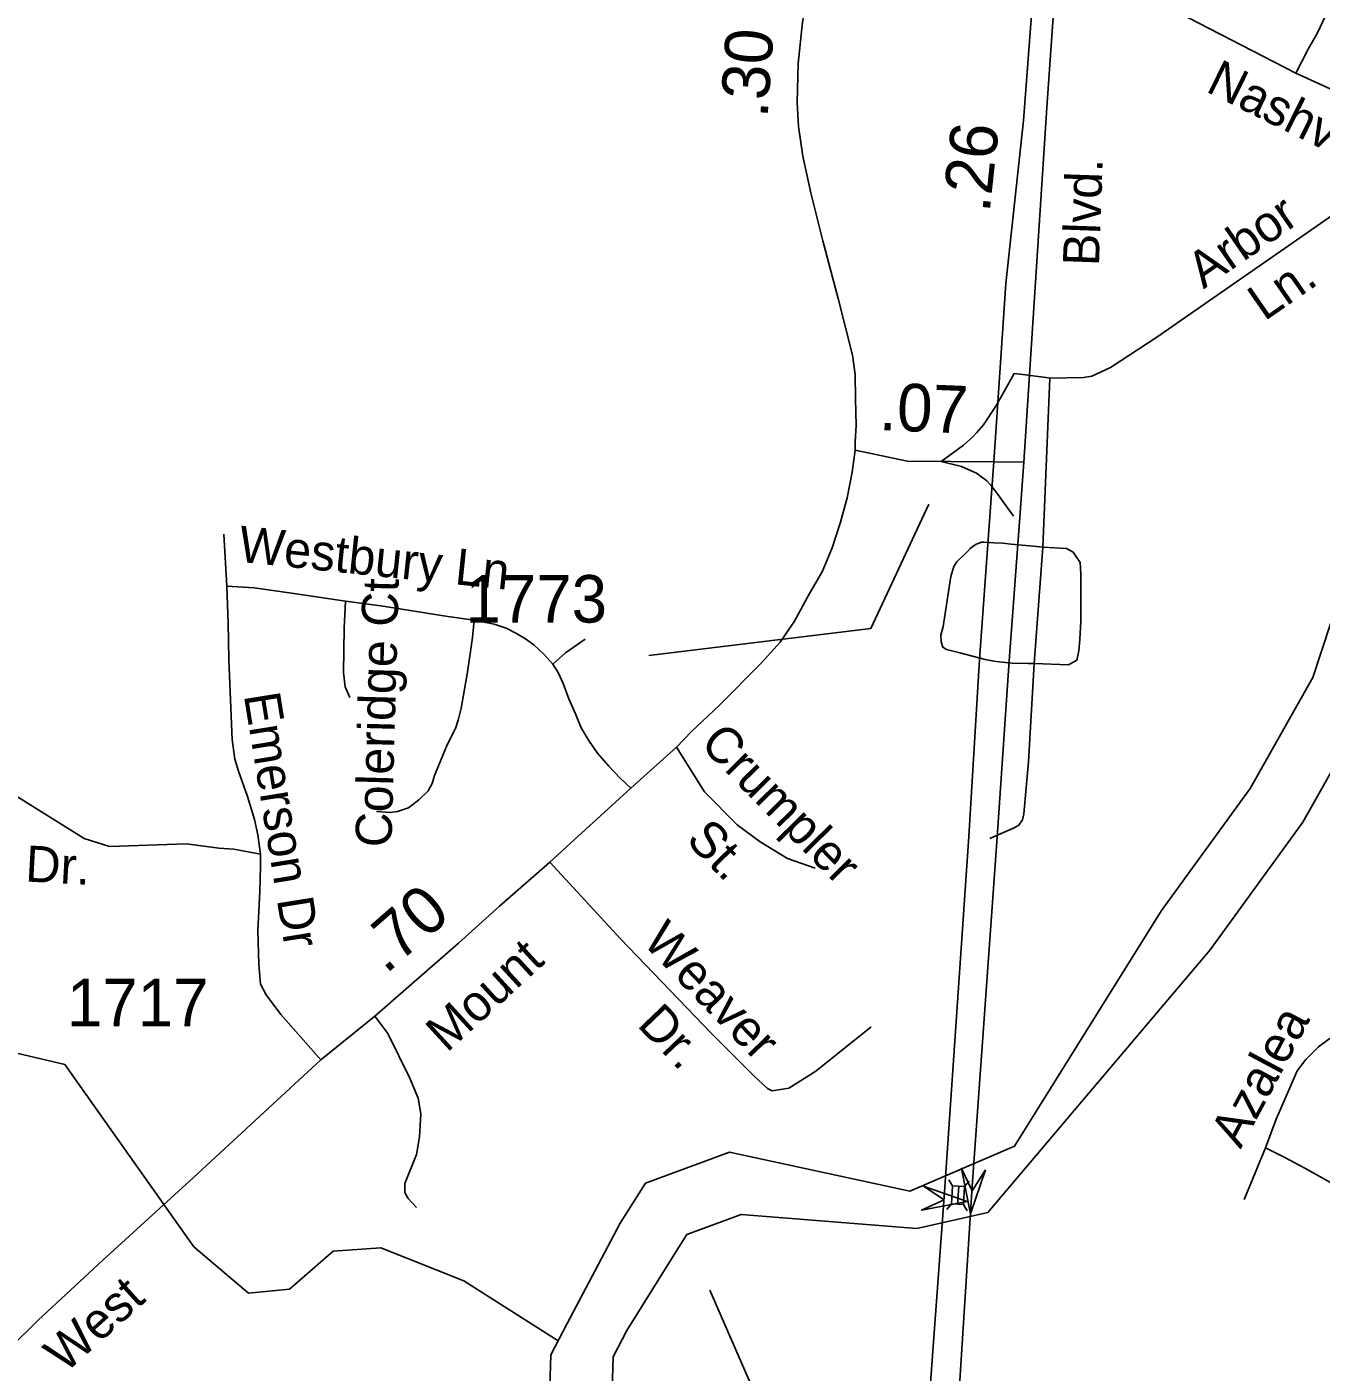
# Model space of a CAD drawing. Extents: x 2220236 to 2384410, y 720751 to 894131.
# Drawn here: x 2343690 to 2347089, y 793432 to 796965 of the extents above; entities that cross this region are included whole.
import ezdxf

# ---------------------------------------------------------------- set-up
doc = ezdxf.new("R2010")
doc.units = 0
for name, color, linetype in [('Exist Hydrographic Misc Water Feature', 7, 'Continuous'), ('Exist Hydrographic River Shore', 7, 'Continuous'), ('Exist Road Non-System Type 51', 7, 'Continuous'), ('Exist Road Non-System Type 51 Label', 7, 'Continuous'), ('Exist Road Primary Interstate Structure Standard Bridge CELL', 7, 'Continuous'), ('Exist Road Primary US Divided Attributed', 7, 'Continuous'), ('Exist Road Primary US Label', 7, 'Continuous'), ('Exist Road Primary US Mileage Hundredths English Label', 7, 'Continuous'), ('Exist Road Secondary Mileage Hundredths English Label', 7, 'Continuous'), ('Exist Road Secondary Structure Standard Bridge Attributed CELL', 7, 'Continuous'), ('Exist Road Secondary Type 51 Attributed', 7, 'Continuous'), ('Exist Road Secondary Type 51 Label', 7, 'Continuous'), ('Exist Road Secondary Type 51 Number Label', 7, 'Continuous'), ('Exist Road Secondary Type 51 Undivided 4 Lane Attributed', 7, 'Continuous')]:
    doc.layers.add(name, color=color, linetype=linetype)

msp = doc.modelspace()

# ---------------------------------------------------------------- linework, layer by layer
at = {"layer": 'Exist Hydrographic Misc Water Feature'}
msp.add_lwpolyline([(2340571.2, 794442.9), (2340647.3, 794377), (2340955.3, 794406.1), (2341305.3, 794328.4), (2341641.2, 794199.8), (2341740.8, 794157.3), (2342142.4, 793972.1), (2342675.3, 794059.5), (2342915.4, 794154.6), (2343007.3, 794122.2), (2343190.4, 794165.8), (2343413.3, 794302.9), (2343588.4, 794287.1), (2343789.4, 794239.5), (2344128.3, 793761), (2344271.5, 793638.8), (2344379.3, 793649.8), (2344494.4, 793749.7), (2344619.4, 793758.1), (2344837.4, 793671.8), (2345084.9, 793514.2)], dxfattribs=at)
at = {"layer": 'Exist Hydrographic River Shore'}
for points in [[(2345065.5, 793477), (2345108.4, 793559.3), (2345247.7, 793823.3), (2345314.1, 793928.3), (2345535.1, 794009.1), (2346008.6, 793907), (2346283, 794024.8), (2346669.9, 794644.6), (2346902.3, 794965.2), (2347067.1, 795256.5), (2347276.3, 795892.1)], [(2345229.4, 793471.9), (2345265.3, 793540.8), (2345391.3, 793743.4), (2345422.9, 793793.4), (2345565.6, 793845.6), (2346026.8, 793808.6), (2346213.8, 793851.1), (2346797.3, 794540.8), (2347040.5, 794876.4), (2347217.8, 795189.8)], [(2342949.9, 789807.3), (2343368.1, 790085.8), (2343916.6, 790318.8), (2344380.4, 790588.2), (2344493.3, 790719.1), (2344668.4, 791216.6), (2345044.8, 791794.1), (2345186.5, 792167.3), (2345047.1, 792882.8), (2345065.5, 793477)], [(2342952.7, 789643.2), (2343444.5, 789940.1), (2343990.2, 790171.8), (2344486.6, 790460.2), (2344637.7, 790635.4), (2344816.6, 791143.5), (2345191.9, 791719.3), (2345356.5, 792152.8), (2345211.7, 792896.1), (2345229.4, 793471.9)]]:
    msp.add_lwpolyline(points, dxfattribs=at)
at = {"layer": 'Exist Road Non-System Type 51'}
for p, q in [((2346282.6, 796054.7), (2346257.2, 796009.7)), ((2346282.6, 796054.7), (2346305, 796051.9)), ((2346305, 796051.9), (2346372.3, 796043.5)), ((2346357.7, 795598.9), (2346376.2, 796043)), ((2346372.3, 796043.5), (2346376.2, 796043)), ((2346240.3, 795736.4), (2346280.7, 795680.3)), ((2344214.6, 795496), (2344207, 795632.5)), ((2346251.9, 795608.8), (2346229.4, 795610.3)), ((2346274.4, 795606.6), (2346251.9, 795608.8)), ((2346341.8, 795600.3), (2346274.4, 795606.6)), ((2346335.4, 795292.9), (2346357.7, 795598.9)), ((2346357.7, 795598.9), (2346341.8, 795600.3)), ((2346139.9, 795321.4), (2346206.5, 795303.7)), ((2346206.5, 795303.7), (2346228.8, 795299)), ((2346228.8, 795299), (2346251.2, 795296.7)), ((2346318.8, 795293.3), (2346335.4, 795292.9)), ((2346942.5, 794020.7), (2346887, 793885.4))]:
    msp.add_line(p, q, dxfattribs=at)
for points in [[(2347106.1, 797007.3), (2347078.9, 796949.9), (2347054.9, 796907), (2347022, 796843.7)], [(2346376.2, 796043), (2346464.2, 796044), (2346486.2, 796048.3), (2346535.9, 796071), (2346656.9, 796150.3), (2347170.4, 796506.4), (2347212.2, 796527), (2347254, 796541.5), (2347317.8, 796552.1), (2347377.7, 796554.9), (2347419.7, 796561.4), (2347447.6, 796569.8), (2347483.4, 796590), (2347571.7, 796630.1)], [(2346257.2, 796009.7), (2346234.5, 795969.5), (2346202.2, 795920.1), (2346183.3, 795898.8)], [(2346183.3, 795898.8), (2346174.4, 795888.7), (2346149.3, 795866.3), (2346091, 795824.1)], [(2346091, 795824.1), (2346143.9, 795810.7), (2346177.4, 795795.4)], [(2346177.4, 795795.4), (2346183.4, 795792.7), (2346211.2, 795773), (2346225, 795757.6), (2346240.3, 795736.4)], [(2346159.8, 795587.2), (2346132, 795560), (2346124.3, 795548.1), (2346116.5, 795522), (2346096.1, 795389.9), (2346090.4, 795367.9), (2346090.8, 795349.9), (2346094.9, 795335.9), (2346105, 795330.1), (2346139.9, 795321.4)], [(2346229.4, 795610.3), (2346216.8, 795611.1), (2346203.7, 795611.9), (2346197, 795611.6), (2346190.6, 795609.5), (2346182.5, 795606.5), (2346173.8, 795600.8), (2346166.7, 795595), (2346159.8, 795587.2)], [(2346335.4, 795292.9), (2346425.3, 795289.9), (2346446.9, 795301.5), (2346452.1, 795326.2), (2346454.7, 795356), (2346457.3, 795404.1), (2346457.3, 795463.8), (2346457.3, 795527.5), (2346456, 795558.7), (2346437.7, 795585.9), (2346419.7, 795595.6), (2346357.7, 795598.9)], [(2344303.6, 794792.4), (2344296.1, 794843), (2344287.2, 794883.4), (2344269.5, 794944.1), (2344245.5, 795009.9), (2344236, 795042.1), (2344229.1, 795093.3), (2344226.6, 795155.3), (2344220.3, 795304.5), (2344218.4, 795398.7), (2344214.6, 795496)], [(2344214.6, 795496), (2344286.6, 795492.2), (2344396.5, 795475.8), (2344526.6, 795456.8)], [(2344526.6, 795456.8), (2344522.9, 795386), (2344521.6, 795269.7), (2344525.4, 795231.8), (2344538, 795203.9)], [(2344526.6, 795456.8), (2344619.5, 795444.8), (2344795.1, 795417), (2344864.6, 795406.9)], [(2344864.6, 795406.9), (2344859.6, 795361.4), (2344846.9, 795270.3), (2344830.5, 795175.5), (2344822.3, 795144.5), (2344815.4, 795122.4), (2344793.9, 795079.4), (2344759.8, 794998.5), (2344754.1, 794977.6), (2344744, 794958.7), (2344718.7, 794934.7), (2344692.2, 794914.4), (2344663.1, 794904.3), (2344644.2, 794901.8), (2344607.5, 794904.3)], [(2344864.6, 795406.9), (2344917.1, 795396.1), (2344948.7, 795386), (2344975.2, 795372.1), (2344999.2, 795358.2), (2345020.7, 795341.8), (2345047.2, 795317.7), (2345071.2, 795291.2)], [(2345071.2, 795291.2), (2345104.1, 795321.5), (2345155.9, 795356.9)], [(2345071.2, 795291.2), (2345085.1, 795269.7), (2345097.7, 795240.6), (2345112.9, 795200.2), (2345130.6, 795161), (2345145.8, 795124.3), (2345166, 795088.9), (2345188.7, 795057.3), (2345217.8, 795023.2), (2345246.8, 794992.8), (2345275.5, 794965.6)], [(2346251.2, 795296.7), (2346277.3, 795294.1), (2346318.8, 795293.3)], [(2346288.8, 794865), (2346294.5, 794868.4), (2346304.3, 794882.6), (2346308.1, 794898.6), (2346320.3, 795034.7), (2346335.4, 795292.9)], [(2345760, 794755.9), (2345687.6, 794781.2), (2345615.2, 794824.3), (2345554.7, 794869.6), (2345469.5, 794956.4), (2345396, 795073.1)], [(2344303.6, 794792.4), (2344232.9, 794805.1), (2344193.7, 794807.6), (2344109.1, 794819), (2343907, 794812.2), (2343840.2, 794833.3), (2343615.3, 794973.9), (2343200.5, 794973.9)], [(2346219, 794833), (2346268.5, 794855.3), (2346280.6, 794860.2), (2346288.8, 794865)], [(2344461.8, 794251.8), (2344356.7, 794371.4), (2344318.4, 794422.8), (2344303.6, 794451.1), (2344298.6, 794502.9), (2344296.1, 794591.4), (2344301.1, 794693.8), (2344303.6, 794760.8), (2344303.6, 794777.2), (2344303.6, 794792.4)], [(2345063.3, 794771.5), (2345248.4, 794570), (2345487.3, 794320.8), (2345598.6, 794210.3), (2345635, 794176.8), (2345647.1, 794170.9), (2345691, 794177.5), (2345761.5, 794222.1), (2345906.8, 794339)], [(2344603.1, 794367), (2344637.5, 794320.8), (2344694.8, 794205.4), (2344717.4, 794151.7), (2344724, 794109.8), (2344720.8, 794049.8), (2344713.3, 794003.7), (2344682.2, 793927.4), (2344682.6, 793903.4), (2344690.8, 793887.6), (2344713, 793863.8)], [(2346942.5, 794020.7), (2346970.3, 794096.5), (2347009.5, 794185), (2347025.9, 794222.9), (2347048.6, 794253.3), (2347081.5, 794286.2), (2347109.3, 794306.4), (2347140.9, 794324.1), (2347178.8, 794338)], [(2347113.1, 793929.6), (2347046.1, 793967.6), (2346993, 793995.4), (2346942.5, 794020.7)], [(2345624.2, 792579.1), (2345604.6, 792705), (2345589.9, 792766.6), (2345585.1, 792834.6), (2345590.2, 792906.7), (2345605.6, 792966.7), (2345619.3, 792988.9), (2345678.6, 793039.7), (2345714.2, 793074), (2345720, 793090.2), (2345711.7, 793122.1), (2345483.5, 793646.8)]]:
    msp.add_lwpolyline(points, dxfattribs=at)
at = {"layer": 'Exist Road Primary Interstate Structure Standard Bridge CELL'}
for p, q in [((2346111.1, 793937.2), (2346121, 793921.1)), ((2346136.8, 793920), (2346133.5, 793872.7)), ((2346164.5, 793933.5), (2346152.5, 793919)), ((2346118.1, 793873.7), (2346106.1, 793859.2)), ((2346149.2, 793871.6), (2346159.1, 793855.5))]:
    msp.add_line(p, q, dxfattribs=at)
msp.add_lwpolyline([(2346121, 793921.1), (2346117.8, 793873.7), (2346149.3, 793871.6), (2346152.5, 793919)], close=True, dxfattribs=at)
at = {"layer": 'Exist Road Primary US Divided Attributed'}
for points in [[(2346343.1, 797194.1), (2346307.2, 796719.3), (2346260.7, 796291), (2346229.5, 795822.7)], [(2346307.9, 795821.9), (2346348.6, 796443.7), (2346368.5, 796754.1), (2346397.3, 797166.7)], [(2346229.5, 795822.7), (2346223.2, 795739.9), (2346191.7, 795303.4), (2346163.5, 794838.6), (2346098.8, 793892.5)], [(2346173.4, 793932.3), (2346238.1, 794836.9), (2346269.7, 795300.1), (2346296.2, 795665.2), (2346307.9, 795821.9)], [(2346268.9, 789218.5), (2346133.2, 789652), (2346098.6, 789777.6), (2346058.8, 789923.7), (2346028.9, 790061.5), (2346005.7, 790209.2), (2345985.8, 790337), (2345972.5, 790488.1), (2345965.9, 790622.5), (2345967.5, 790954.5), (2345985.8, 791240), (2346009.2, 791573.6), (2346049, 792133), (2346077.2, 792554.6), (2346133.6, 793313.2), (2346173.4, 793932.3)], [(2346098.8, 793892.5), (2346057.3, 793331.4), (2346002.5, 792561.2), (2345972.7, 792134.7), (2345964.4, 792031.7), (2345912.9, 791314.7), (2345897.8, 791062.4), (2345889.6, 790826.7), (2345891.2, 790615.9), (2345897.8, 790521.3), (2345904.5, 790416.7), (2345919.4, 790293.9), (2345934.4, 790171), (2345954.3, 790044.9), (2345977.5, 789937), (2346002.4, 789824.1), (2346031.3, 789726.3)]]:
    msp.add_lwpolyline(points, dxfattribs=at)
at = {"layer": 'Exist Road Secondary Structure Standard Bridge Attributed CELL'}
for points in [[(2346207.1, 793962.8), (2346167.9, 793847.4), (2346144.1, 793966.9), (2346171.9, 793908.2)], [(2346044.1, 793920.1), (2346159.2, 793880.1), (2346039.5, 793857.2), (2346098.4, 793884.5)]]:
    msp.add_lwpolyline(points, close=True, dxfattribs=at)
at = {"layer": 'Exist Road Secondary Type 51 Attributed'}
for points in [[(2346397.3, 797166.7), (2347022, 796843.7), (2347281.7, 796725.5), (2347461.1, 796662.3), (2347671.1, 796599.6)], [(2345864.6, 795853.3), (2346002.2, 795825), (2346229.5, 795822.7)], [(2346229.5, 795822.7), (2346307.9, 795821.9)]]:
    msp.add_lwpolyline(points, dxfattribs=at)
at = {"layer": 'Exist Road Secondary Type 51 Number Label'}
msp.add_lwpolyline([(2346058.2, 795711.8), (2345905.8, 795385.3), (2345323.5, 795314.5)], dxfattribs=at)
at = {"layer": 'Exist Road Secondary Type 51 Undivided 4 Lane Attributed'}
for points in [[(2345886, 797410.6), (2345789.1, 797179.4), (2345754, 797096.1), (2345737.1, 797033.5), (2345726.6, 796977.5), (2345714.9, 796869.4), (2345712.3, 796766.5), (2345716.2, 796704), (2345727.9, 796625.8), (2345748.8, 796529.4), (2345780, 796403.1), (2345820.4, 796252), (2345858.1, 796103.5), (2345864.6, 796052.7), (2345866, 795987.5), (2345867.3, 795918.5), (2345864.6, 795875.5), (2345864.6, 795853.3)], [(2345864.6, 795853.3), (2345856.8, 795796), (2345843.8, 795728.3), (2345826.9, 795664.5), (2345804.8, 795596.7), (2345778.7, 795534.2), (2345744.9, 795476.9), (2345705.8, 795403.9), (2345668.1, 795349.2), (2345618.6, 795294.5), (2345507.9, 795182.5), (2345435, 795114.8), (2345396, 795073.1), (2345275.5, 794965.6), (2345127.1, 794830.1), (2345063.3, 794771.5), (2344930.5, 794655.6), (2344823.1, 794558.5), (2344603.1, 794367), (2344461.8, 794251.8), (2344127.2, 793943), (2343889.6, 793726.1), (2343719.1, 793568.5), (2343646.2, 793495.6)]]:
    msp.add_lwpolyline(points, dxfattribs=at)

# ---------------------------------------------------------------- texts
at = {"layer": 'Exist Road Non-System Type 51 Label'}
for s, rotation, p in [('Arbor', 34.7405, (2346780, 796275.6)), ('Ln.', 34.7405, (2346939.9, 796191)), ('Westbury Ln', 354.0504, (2344242.5, 795560.8)), ('Coleridge Ct', 88.4096, (2344647.1, 794809.5)), ('Emerson Dr', 279.1814, (2344259.3, 795210.1)), ('Crumpler', 314.4678, (2345454.5, 795079.1)), ('St.', 314.4678, (2345417.7, 794826.7)), ('Dr.', 356.9154, (2343684.3, 794720.6)), ('Weaver', 313.7913, (2345303.6, 794559.8)), ('Dr.', 313.7913, (2345289.8, 794342.1)), ('Azalea', 61.7953, (2346877.1, 794016))]:
    msp.add_text(s, height=95, rotation=rotation, dxfattribs=at).set_placement(p)
at = {"layer": 'Exist Road Primary US Label'}
msp.add_text('Blvd.', height=95, rotation=87.9604, dxfattribs=at).set_placement((2346505.2, 796336.3))
at = {"layer": 'Exist Road Primary US Mileage Hundredths English Label'}
msp.add_text('.26', height=125, rotation=83.8089, dxfattribs=at).set_placement((2346217.8, 796475.1))
at = {"layer": 'Exist Road Secondary Mileage Hundredths English Label'}
for s, rotation, p in [('.30', 85.9803, (2345634.7, 796724.4)), ('.07', 357.6701, (2345926.5, 795906.4)), ('.70', 41.0332, (2344632.2, 794475.3))]:
    msp.add_text(s, height=125, rotation=rotation, dxfattribs=at).set_placement(p)
at = {"layer": 'Exist Road Secondary Type 51 Label'}
for s, rotation, p in [('Nashville.', 333.6599, (2346782.6, 796797.1)), ('Mount', 42.4824, (2344792.7, 794269.1)), ('West', 41.9872, (2343789.9, 793426.4))]:
    msp.add_text(s, height=95, rotation=rotation, dxfattribs=at).set_placement(p)
at = {"layer": 'Exist Road Secondary Type 51 Number Label'}
for s, p in [('1773', (2344841.5, 795400.5)), ('1717', (2343794.8, 794339.8))]:
    msp.add_text(s, height=125, dxfattribs=at).set_placement(p)

doc.saveas('drawing.dxf')
